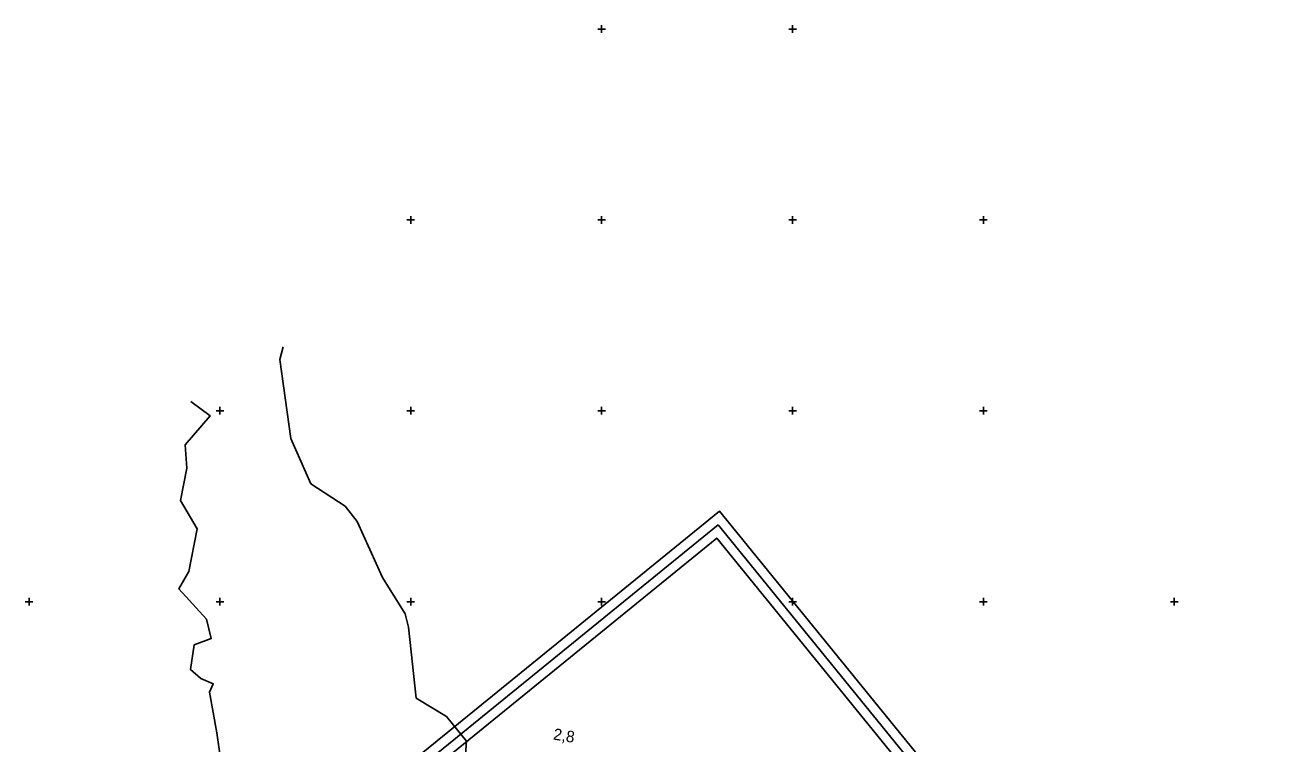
# Model space of a CAD drawing. Extents: x -866402 to -860377, y -1041908 to -1038598.
# Drawn here: x -866402 to -865742, y -1038974 to -1038598 of the extents above; entities that cross this region are included whole.
import ezdxf

# ---------------------------------------------------------------- set-up
doc = ezdxf.new("R2010")
doc.units = 0
for name, color, linetype in [('Vrstva 1', 7, 'Continuous'), ('Vrstva 5', 7, 'Continuous'), ('Vrstva 7', 7, 'Continuous')]:
    doc.layers.add(name, color=color, linetype=linetype)

msp = doc.modelspace()

# ---------------------------------------------------------------- linework, layer by layer
at = {"layer": 'Vrstva 1'}
for points in [[(-866172.98, -1039002), (-866170.88, -1038973.06), (-866181.27, -1038960.16), (-866197.16, -1038950.51), (-866201.14, -1038913.43), (-866202.94, -1038906.38), (-866214.88, -1038887.33), (-866228.12, -1038857.91), (-866234.29, -1038849.99), (-866252.43, -1038838.22), (-866262.88, -1038814.42), (-866268.63, -1038773.14), (-866266.86, -1038766.42)], [(-866315.15, -1038795.08), (-866305.03, -1038802.72), (-866318.12, -1038817.8), (-866317.41, -1038830.03), (-866320.72, -1038846.94), (-866311.88, -1038861.91), (-866316.27, -1038884.25), (-866321.55, -1038893.22), (-866307.06, -1038909.22), (-866304.52, -1038919.32), (-866313.51, -1038922.67), (-866315.47, -1038935.58), (-866310.05, -1038940.25), (-866303.52, -1038942.97), (-866305.46, -1038947.41), (-866301.62, -1038968.63), (-866296.22, -1039006.7)]]:
    msp.add_lwpolyline(points, dxfattribs=at)
for points in [[(-866268.65, -1039040.03), (-865473.6, -1040017.5), (-865243.2, -1039830.1), (-866038.25, -1038852.63)], [(-866038.97, -1038859.66), (-865250.23, -1039829.38), (-865472.87, -1040010.47), (-866261.62, -1039040.75)], [(-866254.59, -1039041.47), (-865601.5, -1039844.41), (-865386.61, -1039669.62), (-866039.7, -1038866.69)], [(-866039.7, -1038866.69), (-865386.61, -1039669.62), (-865601.5, -1039844.41), (-866254.59, -1039041.47)]]:
    msp.add_lwpolyline(points, close=True, dxfattribs=at)
at = {"layer": 'Vrstva 5'}
for p, q in [((-866102, -1038600), (-866098, -1038600)), ((-866100, -1038598), (-866100, -1038602)), ((-866002, -1038600), (-865998, -1038600)), ((-866000, -1038598), (-866000, -1038602)), ((-866202, -1038700), (-866198, -1038700)), ((-866200, -1038698), (-866200, -1038702)), ((-866102, -1038700), (-866098, -1038700)), ((-866100, -1038698), (-866100, -1038702)), ((-866002, -1038700), (-865998, -1038700)), ((-866000, -1038698), (-866000, -1038702)), ((-865902, -1038700), (-865898, -1038700)), ((-865900, -1038698), (-865900, -1038702)), ((-866302, -1038800), (-866298, -1038800)), ((-866300, -1038798), (-866300, -1038802)), ((-866202, -1038800), (-866198, -1038800)), ((-866200, -1038798), (-866200, -1038802)), ((-866102, -1038800), (-866098, -1038800)), ((-866100, -1038798), (-866100, -1038802)), ((-866002, -1038800), (-865998, -1038800)), ((-866000, -1038798), (-866000, -1038802)), ((-865902, -1038800), (-865898, -1038800)), ((-865900, -1038798), (-865900, -1038802)), ((-866400, -1038898), (-866400, -1038902)), ((-866300, -1038898), (-866300, -1038902)), ((-866200, -1038898), (-866200, -1038902)), ((-866100, -1038898), (-866100, -1038902)), ((-866000, -1038898), (-866000, -1038902)), ((-865900, -1038898), (-865900, -1038902)), ((-865800, -1038898), (-865800, -1038902)), ((-866402, -1038900), (-866398, -1038900)), ((-866302, -1038900), (-866298, -1038900)), ((-866202, -1038900), (-866198, -1038900)), ((-866102, -1038900), (-866098, -1038900)), ((-866002, -1038900), (-865998, -1038900)), ((-865902, -1038900), (-865898, -1038900)), ((-865802, -1038900), (-865798, -1038900))]:
    msp.add_line(p, q, dxfattribs=at)

# ---------------------------------------------------------------- texts
at = {"layer": 'Vrstva 7'}
msp.add_text('2,8', height=6, rotation=350.83187, dxfattribs=at).set_placement((-866125.66, -1038972.18))

doc.saveas('drawing.dxf')
